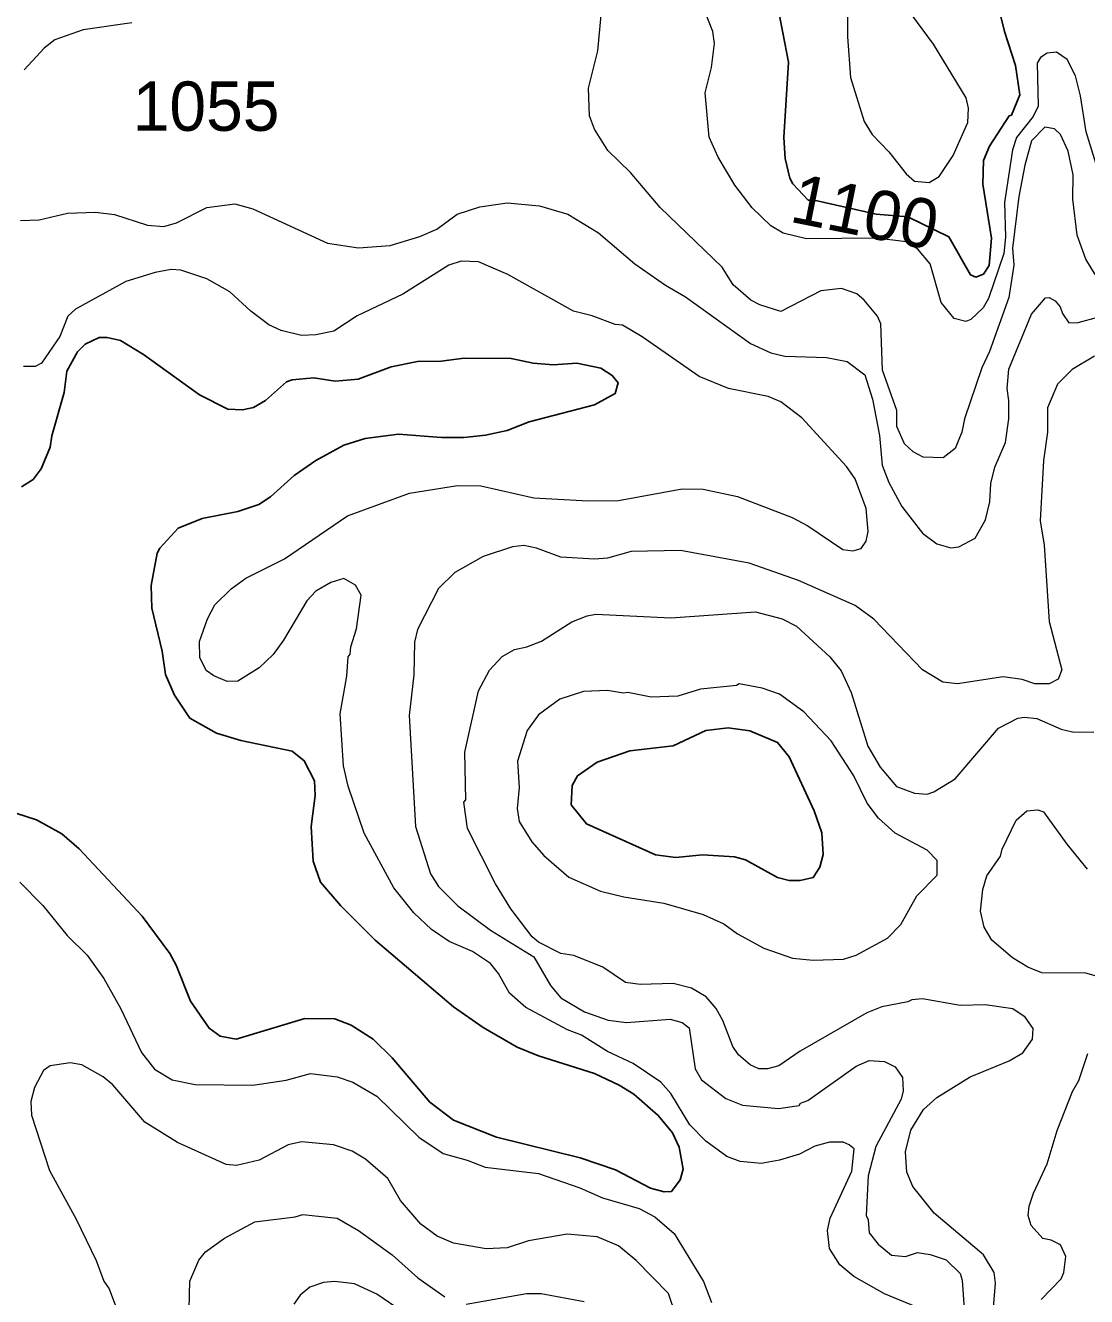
# Model space of a CAD drawing. Extents: x 447.8 to 473.9, y 7733.1 to 7760.8.
# Drawn here: x 465.79 to 467.511, y 7743.196 to 7745.257 of the extents above; entities that cross this region are included whole.
import ezdxf
from ezdxf.enums import TextEntityAlignment as Align

# ---------------------------------------------------------------- set-up
doc = ezdxf.new("R2010")
doc.units = 0
doc.header["$LTSCALE"] = 0.032
doc.layers.add('1', color=7, linetype='Continuous', lineweight=25)
doc.layers.add('2', color=7, linetype='Continuous', lineweight=13)
doc.layers.add('21', color=7, linetype='Continuous')
doc.layers.add('61', color=7, linetype='Continuous')

msp = doc.modelspace()

# ---------------------------------------------------------------- linework, layer by layer
at = {"layer": '1'}
for points in [[(467.3647, 7745.3031), (467.3779, 7745.2473), (467.3958, 7745.1921), (467.4029, 7745.1447), (467.3893, 7745.1119), (467.3857, 7745.1108), (467.3537, 7745.0616), (467.3437, 7745.0385), (467.3429, 7744.9997), (467.3572, 7744.9122), (467.353, 7744.8683), (467.3439, 7744.8538), (467.3317, 7744.8493), (467.3229, 7744.8528), (467.2879, 7744.9144), (467.2214, 7744.947), (467.17, 7744.9515), (467.0694, 7744.9738), (467.0596, 7744.9738), (467.0348, 7745.0003), (467.0299, 7745.0096), (467.0224, 7745.0418), (467.0199, 7745.0757), (467.0277, 7745.1976), (467.0094, 7745.2931)], [(466.8394, 7743.4618), (466.8163, 7743.4896), (466.7767, 7743.5246), (466.7533, 7743.5389), (466.7128, 7743.5578), (466.6221, 7743.5866), (466.5875, 7743.6006), (466.5326, 7743.6323), (466.4845, 7743.6659), (466.3571, 7743.7739), (466.3015, 7743.8297), (466.2687, 7743.8683), (466.257, 7743.902), (466.2535, 7743.9587), (466.2598, 7744.0089), (466.259, 7744.0323), (466.2424, 7744.0651), (466.2226, 7744.0807), (466.1395, 7744.0977), (466.1001, 7744.1097), (466.0567, 7744.1341), (466.0321, 7744.1715), (466.0174, 7744.205), (466.012, 7744.2425), (465.9953, 7744.3126), (465.9939, 7744.349), (466.004, 7744.4017), (466.0078, 7744.4098), (466.0379, 7744.4421), (466.0768, 7744.458), (466.1344, 7744.4694), (466.1687, 7744.4808), (466.1873, 7744.4928), (466.2262, 7744.5278), (466.2609, 7744.5521), (466.3064, 7744.5765), (466.341, 7744.5876), (466.395, 7744.5944), (466.465, 7744.5889), (466.5015, 7744.5889), (466.5364, 7744.5928), (466.5713, 7744.6007), (466.6069, 7744.6144), (466.7131, 7744.6419), (466.7463, 7744.6604), (466.7512, 7744.6778), (466.7419, 7744.6896), (466.7231, 7744.7018), (466.6843, 7744.7098), (466.6462, 7744.7068), (466.6133, 7744.7098), (466.5781, 7744.717), (466.5019, 7744.7178), (466.4646, 7744.7131), (466.4262, 7744.7123), (466.3833, 7744.7039), (466.33, 7744.6836), (466.2924, 7744.6803), (466.2578, 7744.6858), (466.2226, 7744.6827), (466.2135, 7744.6794), (466.1797, 7744.649), (466.1599, 7744.6379), (466.1424, 7744.6338), (466.1181, 7744.6349), (466.0724, 7744.6582), (465.9818, 7744.7239), (465.9443, 7744.7465), (465.9225, 7744.7515), (465.9099, 7744.7515), (465.8872, 7744.7403), (465.8744, 7744.7283), (465.8574, 7744.6967), (465.8527, 7744.6621), (465.8327, 7744.5916), (465.8302, 7744.5736), (465.8157, 7744.5384), (465.8028, 7744.5212), (465.7838, 7744.5092)], [(465.7762, 7743.9797), (465.8078, 7743.9695), (465.8493, 7743.9466), (465.877, 7743.9225), (465.9796, 7743.8133), (466.0244, 7743.7524), (466.0345, 7743.7338), (466.058, 7743.6755), (466.0879, 7743.6314), (466.106, 7743.6186), (466.1316, 7743.6137), (466.2431, 7743.6469), (466.2918, 7743.6467), (466.3183, 7743.6365), (466.3539, 7743.6139), (466.3847, 7743.5831), (466.446, 7743.5114), (466.4846, 7743.4821), (466.5542, 7743.455), (466.69, 7743.421), (466.7473, 7743.4019), (466.8039, 7743.3722), (466.8261, 7743.3659)], [(466.8261, 7743.3659), (466.8379, 7743.3667), (466.8521, 7743.3854), (466.8569, 7743.4029), (466.8506, 7743.4385), (466.8394, 7743.4618)]]:
    msp.add_lwpolyline(points, dxfattribs=at)
msp.add_lwpolyline([(467.0784, 7743.8923), (467.0838, 7743.9131), (467.0815, 7743.948), (467.0694, 7743.9836), (467.0287, 7744.0715), (467.0101, 7744.0946), (466.9648, 7744.1133), (466.9296, 7744.1182), (466.8936, 7744.1141), (466.8407, 7744.0894), (466.7704, 7744.0814), (466.7176, 7744.0629), (466.6856, 7744.0405), (466.6767, 7744.025), (466.6754, 7743.9934), (466.6998, 7743.9627), (466.8118, 7743.9124), (466.845, 7743.9083), (466.8883, 7743.9123), (466.9401, 7743.9091), (466.958, 7743.9042), (467.0096, 7743.876), (467.0286, 7743.8707), (467.0466, 7743.8707), (467.0679, 7743.8755)], close=True, dxfattribs=at)
at = {"layer": '2'}
for points in [[(467.2184, 7745.2868), (467.2025, 7745.299), (467.1648, 7745.3198), (467.1444, 7745.3174), (467.1278, 7745.3034), (467.1232, 7745.2905), (467.1232, 7745.2386), (467.1281, 7745.1728), (467.1503, 7745.1013), (467.1636, 7745.0802), (467.1902, 7745.0524), (467.2188, 7745.0166), (467.2318, 7745.005), (467.2558, 7745.0025), (467.2723, 7745.0124), (467.2947, 7745.0466), (467.3187, 7745.0998), (467.3195, 7745.1234), (467.3156, 7745.1398), (467.263, 7745.2267)], [(467.1885, 7743.7776), (467.2097, 7743.7996), (467.2358, 7743.8463), (467.2688, 7743.8794), (467.269, 7743.9031), (467.2525, 7743.9201), (467.2007, 7743.9479), (467.1734, 7743.9719), (467.1554, 7743.9962), (467.1339, 7744.0407), (467.0969, 7744.0972), (467.0524, 7744.1442), (467.0131, 7744.173), (466.985, 7744.1825), (466.9476, 7744.1895), (466.9435, 7744.1868), (466.8847, 7744.1809), (466.848, 7744.1698), (466.805, 7744.1681), (466.767, 7744.1759), (466.7599, 7744.1746), (466.7343, 7744.1792), (466.6951, 7744.1776), (466.6567, 7744.1647), (466.622, 7744.1397), (466.6036, 7744.1139), (466.5884, 7744.0643), (466.591, 7744.0215), (466.5877, 7743.9879), (466.591, 7743.9664), (466.6114, 7743.9334), (466.6307, 7743.9112), (466.6714, 7743.8764), (466.723, 7743.8536), (466.7605, 7743.8442), (466.8256, 7743.8344), (466.8894, 7743.816), (466.9227, 7743.8008), (466.945, 7743.7842), (466.9875, 7743.7612), (467.0343, 7743.7449), (467.0679, 7743.7416), (467.1171, 7743.7432), (467.1377, 7743.7497)]]:
    msp.add_lwpolyline(points, close=True, dxfattribs=at)
for points in [[(467.5249, 7744.8532), (467.5102, 7744.8785), (467.4958, 7744.9171), (467.4888, 7744.9757), (467.4895, 7745.0148), (467.4813, 7745.0532), (467.4691, 7745.0803), (467.4589, 7745.0897), (467.4432, 7745.0921), (467.422, 7745.0702), (467.411, 7745.0306), (467.4014, 7744.9799), (467.3911, 7744.8961), (467.3933, 7744.8686), (467.3849, 7744.816), (467.3537, 7744.7287), (467.3414, 7744.7021), (467.3129, 7744.6192), (467.3087, 7744.598), (467.2978, 7744.5712), (467.2784, 7744.5561), (467.2463, 7744.5573), (467.2301, 7744.5659), (467.2156, 7744.579), (467.2034, 7744.6072), (467.2033, 7744.6329), (467.1799, 7744.6982), (467.1776, 7744.7737), (467.1718, 7744.7861), (467.1505, 7744.8116), (467.1383, 7744.822), (467.1139, 7744.8308), (467.0802, 7744.827), (467.0155, 7744.7933), (466.9814, 7744.8044), (466.9666, 7744.8121), (466.9381, 7744.8365), (466.9201, 7744.8656), (466.8195, 7744.9621), (466.7715, 7745.019), (466.7345, 7745.0545), (466.713, 7745.0893), (466.7048, 7745.1106), (466.7032, 7745.1555), (466.7183, 7745.2161), (466.7239, 7745.2741)], [(467.3153, 7744.7773), (467.2962, 7744.7823), (467.2753, 7744.8079), (467.2575, 7744.8708), (467.2375, 7744.8946), (467.2185, 7744.9062), (467.1705, 7744.9126), (467.0571, 7744.9111), (467.0192, 7744.9206), (466.9992, 7744.9321), (466.9689, 7744.9618), (466.9406, 7744.9981), (466.9138, 7745.0436), (466.8991, 7745.0759), (466.8924, 7745.1481), (466.9027, 7745.1889), (466.9075, 7745.2279), (466.9049, 7745.2476), (466.8898, 7745.2857)], [(465.9628, 7745.2614), (465.8836, 7745.2501), (465.8375, 7745.2338), (465.8204, 7745.2202), (465.788, 7745.1855)], [(467.5394, 7744.9902), (467.5104, 7745.0847), (467.5015, 7745.143), (467.4933, 7745.1753), (467.4798, 7745.202), (467.4624, 7745.2141), (467.4471, 7745.2124), (467.4366, 7745.2051), (467.4309, 7745.1961), (467.4325, 7745.1264), (467.4247, 7745.1097), (467.3974, 7745.0754), (467.3909, 7745.0558), (467.3781, 7744.9702), (467.3797, 7744.9139)], [(465.7823, 7744.9408), (465.8123, 7744.9421), (465.8582, 7744.9527), (465.9035, 7744.9543), (465.9343, 7744.951), (465.9883, 7744.9332), (466.0144, 7744.9312), (466.0352, 7744.937), (466.0843, 7744.9623), (466.1298, 7744.9679), (466.1588, 7744.9599), (466.28, 7744.9044), (466.3301, 7744.8967), (466.3815, 7744.9004), (466.43, 7744.9148), (466.4572, 7744.9267), (466.4902, 7744.9512), (466.5272, 7744.9632), (466.5716, 7744.9695), (466.6236, 7744.9646), (466.67, 7744.9515), (466.7194, 7744.9212), (466.7782, 7744.8705), (466.828, 7744.8359), (466.8608, 7744.8171), (466.9663, 7744.7418), (466.9991, 7744.7262), (467.0218, 7744.7211), (467.0892, 7744.7187), (467.1228, 7744.7123), (467.1517, 7744.6909), (467.1639, 7744.6512), (467.1753, 7744.5922), (467.1794, 7744.5441), (467.1904, 7744.5161), (467.2115, 7744.4772), (467.2452, 7744.4339), (467.2683, 7744.4165), (467.291, 7744.4101), (467.3038, 7744.412), (467.3302, 7744.4257), (467.3474, 7744.4559), (467.354, 7744.4851), (467.3557, 7744.5145), (467.3622, 7744.5408), (467.3796, 7744.5813), (467.3852, 7744.6197), (467.3852, 7744.6492), (467.3821, 7744.6685), (467.3853, 7744.7002), (467.4218, 7744.7894), (467.4444, 7744.8154), (467.4502, 7744.8163)], [(467.3797, 7744.9139), (467.3772, 7744.8877), (467.3519, 7744.8147), (467.3434, 7744.7994), (467.3235, 7744.7805), (467.3153, 7744.7773)], [(466.2612, 7744.3401), (466.2466, 7744.3244), (466.2089, 7744.2607), (466.192, 7744.2374), (466.1689, 7744.2156), (466.1346, 7744.1939), (466.1171, 7744.1937), (466.0956, 7744.2027), (466.0832, 7744.2112), (466.0732, 7744.2324), (466.0724, 7744.2582), (466.0854, 7744.2952), (466.0973, 7744.3181), (466.1239, 7744.3437), (466.1477, 7744.3611), (466.2103, 7744.3926), (466.3122, 7744.4623), (466.4132, 7744.4991), (466.4906, 7744.5111), (466.5287, 7744.511), (466.6146, 7744.4911), (466.7026, 7744.4863), (466.7518, 7744.4871), (466.8551, 7744.5062), (466.8891, 7744.5054), (466.9452, 7744.4934), (467.0334, 7744.4597), (467.0588, 7744.446), (467.1157, 7744.4075), (467.1322, 7744.4053), (467.1455, 7744.4093), (467.1534, 7744.4211), (467.1568, 7744.437), (467.1537, 7744.4739), (467.136, 7744.5223), (467.1219, 7744.542), (467.0494, 7744.6208), (467.0155, 7744.647), (466.9946, 7744.6554), (466.9302, 7744.6684), (466.8827, 7744.6882), (466.7905, 7744.7523), (466.7582, 7744.7714), (466.7468, 7744.7723), (466.709, 7744.7865), (466.6789, 7744.7942), (466.5727, 7744.8532), (466.5249, 7744.8742), (466.497, 7744.875), (466.4769, 7744.8684), (466.4023, 7744.8215), (466.3283, 7744.7862), (466.2903, 7744.7616), (466.2612, 7744.7556), (466.2376, 7744.7548), (466.2051, 7744.7625), (466.1849, 7744.772), (466.1556, 7744.794), (466.1215, 7744.8251), (466.0844, 7744.8462), (466.0423, 7744.8606), (466.0263, 7744.8613), (466.0006, 7744.8565), (465.9531, 7744.8422), (465.8714, 7744.7974), (465.8589, 7744.7857), (465.8461, 7744.753), (465.8164, 7744.7098), (465.8056, 7744.7044), (465.7871, 7744.7043)], [(467.4502, 7744.8163), (467.46, 7744.8107), (467.4682, 7744.801), (467.4719, 7744.7901), (467.4826, 7744.775), (467.4974, 7744.7758)], [(467.4974, 7744.7758), (467.5296, 7744.7843)], [(467.5242, 7744.7212), (467.4878, 7744.6995), (467.4639, 7744.6755), (467.4478, 7744.6374), (467.4477, 7744.5976), (467.4415, 7744.5518), (467.4358, 7744.4538), (467.4424, 7744.4148), (467.4503, 7744.2908), (467.4711, 7744.2126), (467.4649, 7744.1975), (467.4504, 7744.1897), (467.4272, 7744.1895), (467.4069, 7744.1968), (467.3756, 7744.2009), (467.3018, 7744.1897), (467.2778, 7744.1925), (467.2448, 7744.2123), (467.1659, 7744.2944), (467.136, 7744.317), (467.044, 7744.3574), (466.9641, 7744.3853), (466.8525, 7744.406), (466.7724, 7744.4045), (466.7339, 7744.3933), (466.7132, 7744.3917), (466.6582, 7744.3953), (466.6192, 7744.4097), (466.5986, 7744.414), (466.58, 7744.4117), (466.5327, 7744.396), (466.4865, 7744.3701), (466.4601, 7744.3441), (466.4261, 7744.2776), (466.4209, 7744.2574), (466.4201, 7744.2042), (466.4122, 7744.1382), (466.4225, 7743.9583), (466.4472, 7743.8817), (466.4599, 7743.8613), (466.4915, 7743.8299), (466.5442, 7743.7906), (466.6147, 7743.7473), (466.6419, 7743.7004), (466.6585, 7743.6805), (466.697, 7743.658), (466.7352, 7743.6445), (466.7651, 7743.6406), (466.8358, 7743.6462), (466.8554, 7743.6405), (466.8668, 7743.632), (466.8762, 7743.5653), (466.8866, 7743.5478), (466.926, 7743.5173), (466.9533, 7743.5067), (467.0114, 7743.5011), (467.0451, 7743.5059), (467.0471, 7743.5098), (467.0593, 7743.5141), (467.1377, 7743.57), (467.1587, 7743.5788), (467.1835, 7743.5773), (467.2006, 7743.5686), (467.2128, 7743.5514), (467.2137, 7743.53), (467.2103, 7743.5165), (467.1694, 7743.4395), (467.1569, 7743.3923), (467.1537, 7743.328), (467.1568, 7743.3207), (467.1585, 7743.2994), (467.173, 7743.2813), (467.1947, 7743.2634), (467.2174, 7743.2615), (467.2367, 7743.2677), (467.2575, 7743.2647), (467.2836, 7743.2556), (467.306, 7743.2335), (467.3092, 7743.223), (467.3147, 7743.1455)], [(466.3273, 7744.2789), (466.3344, 7744.3336), (466.3255, 7744.3499), (466.3063, 7744.3603), (466.2853, 7744.3542), (466.2612, 7744.3401)], [(467.2176, 7743.431), (467.2259, 7743.4661), (467.2468, 7743.4996), (467.268, 7743.519), (467.3222, 7743.5524), (467.3858, 7743.5787), (467.4077, 7743.5917), (467.4237, 7743.6137), (467.4245, 7743.6309), (467.4115, 7743.6495), (467.3915, 7743.6627), (467.3467, 7743.6694), (467.3061, 7743.6682), (467.245, 7743.679), (467.2279, 7743.6776), (467.2214, 7743.674), (467.1788, 7743.6658), (467.1549, 7743.6564), (467.0468, 7743.5944), (467.0119, 7743.5706), (466.9936, 7743.5653), (466.9797, 7743.5653), (466.9654, 7743.5719), (466.9467, 7743.5885), (466.9374, 7743.6017), (466.921, 7743.644), (466.9105, 7743.6633), (466.8939, 7743.6822), (466.8702, 7743.6964), (466.8404, 7743.7039), (466.787, 7743.7023), (466.7634, 7743.7053), (466.7266, 7743.7306), (466.6795, 7743.7494), (466.6584, 7743.7523), (466.622, 7743.7708), (466.6122, 7743.7796), (466.5776, 7743.825), (466.5523, 7743.8653), (466.5073, 7743.9554), (466.5012, 7743.9981), (466.5043, 7744.0016), (466.5028, 7744.0789), (466.5249, 7744.1786), (466.543, 7744.2118), (466.5631, 7744.2339), (466.5831, 7744.2454), (466.6031, 7744.2496), (466.6272, 7744.259), (466.6765, 7744.2902), (466.7012, 7744.3001), (466.7154, 7744.3027), (466.8368, 7744.297), (466.974, 7744.3066), (467.0172, 7744.2953), (467.0408, 7744.283), (467.0945, 7744.2335), (467.1131, 7744.2106), (467.1294, 7744.1759), (467.1566, 7744.0885), (467.1762, 7744.0546), (467.2028, 7744.0234), (467.2319, 7744.0125), (467.2526, 7744.0109), (467.2634, 7744.0145), (467.2982, 7744.0356), (467.3682, 7744.1181), (467.3994, 7744.1342), (467.4105, 7744.1359), (467.4306, 7744.1336), (467.4701, 7744.1164), (467.4881, 7744.1119), (467.5228, 7744.1114)], [(467.2423, 7743.1766), (467.1834, 7743.2007), (467.1337, 7743.2289), (467.1109, 7743.248), (467.0941, 7743.2744), (467.0911, 7743.3034), (467.0952, 7743.3234), (467.1302, 7743.3997), (467.134, 7743.4356), (467.1263, 7743.4425), (467.1161, 7743.4464), (467.094, 7743.4465), (467.0705, 7743.4402), (467.0456, 7743.4272), (467.0131, 7743.4175), (466.9831, 7743.4122), (466.9491, 7743.4155), (466.9276, 7743.4236), (466.8936, 7743.4481), (466.8674, 7743.4745), (466.8367, 7743.5257), (466.8207, 7743.5437), (466.7755, 7743.5742), (466.7339, 7743.5939), (466.6921, 7743.6201), (466.6692, 7743.6287), (466.6018, 7743.6648), (466.5753, 7743.6881), (466.5574, 7743.7201), (466.5441, 7743.7363), (466.515, 7743.7558), (466.4774, 7743.7719), (466.4485, 7743.7917), (466.4201, 7743.8182), (466.3875, 7743.8591), (466.3395, 7743.9477), (466.3135, 7744.024), (466.3062, 7744.0567), (466.3008, 7744.1412), (466.3112, 7744.2023), (466.3136, 7744.2335), (466.3167, 7744.2378), (466.3176, 7744.25), (466.3273, 7744.2789)], [(467.5464, 7743.7102), (467.5101, 7743.7207), (467.4384, 7743.7213), (467.416, 7743.7305), (467.3911, 7743.7455), (467.3574, 7743.7744), (467.345, 7743.7951), (467.3389, 7743.8211), (467.3428, 7743.8565), (467.3493, 7743.8785), (467.3714, 7743.9104), (467.3743, 7743.9217), (467.3972, 7743.9689), (467.4144, 7743.9836), (467.4321, 7743.9853), (467.4412, 7743.9823), (467.4789, 7743.9297), (467.5123, 7743.8895)], [(465.7811, 7743.8684), (465.8182, 7743.8305), (465.858, 7743.7819), (465.89, 7743.7498), (465.917, 7743.7121), (465.9448, 7743.663)], [(465.9448, 7743.663), (465.9784, 7743.5919), (465.9996, 7743.5649), (466.028, 7743.5477), (466.0656, 7743.5404), (466.159, 7743.5388), (466.2131, 7743.5473), (466.2523, 7743.5579), (466.2956, 7743.5524), (466.321, 7743.5439), (466.3598, 7743.5213), (466.428, 7743.4548), (466.4677, 7743.428), (466.5066, 7743.4175), (466.5359, 7743.4062), (466.6224, 7743.3957), (466.6894, 7743.3726), (466.7262, 7743.3563), (466.7856, 7743.3389), (466.8107, 7743.3257), (466.8422, 7743.2987), (466.89, 7743.2205), (466.9028, 7743.1865)], [(467.4883, 7743.529), (467.4986, 7743.5465), (467.5133, 7743.5902)], [(466.845, 7743.166), (466.8329, 7743.2012), (466.7804, 7743.2548), (466.7522, 7743.2786), (466.7175, 7743.2934), (466.6689, 7743.2975), (466.606, 7743.2864), (466.5716, 7743.2751), (466.5373, 7743.2735), (466.4845, 7743.283), (466.4576, 7743.2944), (466.4315, 7743.3138), (466.3982, 7743.3522), (466.3776, 7743.3878), (466.3415, 7743.4192), (466.32, 7743.4321), (466.2895, 7743.4425), (466.238, 7743.4473), (466.2162, 7743.4425), (466.1693, 7743.4173), (466.1324, 7743.409), (466.1156, 7743.4106), (466.0368, 7743.4462), (465.9837, 7743.4788), (465.932, 7743.5395), (465.9162, 7743.5527), (465.8813, 7743.5721), (465.8629, 7743.5755), (465.83, 7743.5702), (465.8194, 7743.5628), (465.8048, 7743.5354), (465.799, 7743.5127), (465.7997, 7743.4902), (465.8292, 7743.4007), (465.8726, 7743.3218), (465.9046, 7743.2545), (465.9174, 7743.2212), (465.9259, 7743.2087), (465.9462, 7743.1539)], [(467.4373, 7743.1914), (467.4699, 7743.2248), (467.4743, 7743.2354), (467.4773, 7743.2614), (467.469, 7743.28), (467.4535, 7743.2878), (467.4401, 7743.2902), (467.4215, 7743.3117), (467.4166, 7743.3279), (467.4178, 7743.3426), (467.4248, 7743.3638), (467.4471, 7743.4116), (467.4635, 7743.4658), (467.4883, 7743.529)], [(467.3612, 7743.2354), (467.3442, 7743.2641), (467.2641, 7743.3313), (467.2296, 7743.3747), (467.2194, 7743.3981), (467.2176, 7743.431)], [(466.0555, 7743.1765), (466.0569, 7743.2214), (466.0712, 7743.2552), (466.0821, 7743.2688), (466.113, 7743.2912), (466.162, 7743.3177), (466.2275, 7743.3253), (466.2402, 7743.3295), (466.2959, 7743.3232), (466.3302, 7743.3034), (466.3847, 7743.264), (466.4267, 7743.2264), (466.4704, 7743.1958)], [(467.3581, 7743.152), (467.3636, 7743.2182), (467.3612, 7743.2354)], [(466.4456, 7743.1416), (466.3599, 7743.2), (466.3239, 7743.217), (466.2921, 7743.2205), (466.2736, 7743.2189), (466.2511, 7743.2116), (466.2356, 7743.1986), (466.2252, 7743.1842)], [(466.5048, 7743.1837), (466.603, 7743.2011), (466.6266, 7743.2012), (466.6962, 7743.1881)]]:
    msp.add_lwpolyline(points, dxfattribs=at)

# ---------------------------------------------------------------- texts
at = {"layer": '21'}
msp.add_text('1055', height=0.08, dxfattribs=at).set_placement((465.9641, 7745.0864))
at = {"layer": '61'}
msp.add_text('1100', height=0.08, rotation=348.625, dxfattribs=at).set_placement((467.1442, 7744.9159), align=Align.CENTER)

doc.saveas('drawing.dxf')
